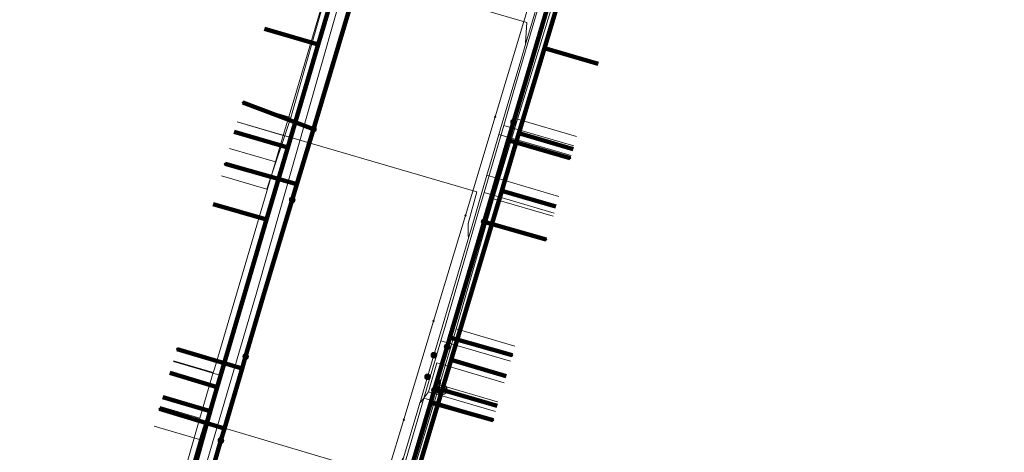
# Model space of a CAD drawing. Extents: x 152558 to 154479, y 462974 to 463683.
# Tile 324 of 638: x 154074 to 154113, y 463148 to 463165. Entities that reach past the tile are written whole.
import ezdxf
from ezdxf.lldxf.tags import DXFTag

# ---------------------------------------------------------------- set-up
doc = ezdxf.new("R2010")
doc.units = 0
doc.header["$LTSCALE"] = 0.2
doc.layers.get('0').update_dxf_attribs({"linetype": 'CONTINUOUS'})
for name, color, linetype, lineweight in [('B-RO-KL-DATA_COAXIAAL_17_ZIGGO BV-G', 90, 'KL-DATA-N', 18), ('B-RO-KL-DATA_COAXIAAL_7_ZIGGO BV-G', 90, 'KL-DATA-N', 18), ('B-RO-KL-DATA_DUCT_ZIGGO BV-G', 90, 'CONTINUOUS', 100), ('B-RO-KL-DATA_HULPSTUK_KPN BV-S', 90, 'CONTINUOUS', 25), ('B-RO-KL-DATA_HULPSTUK_ZIGGO BV-S', 90, 'CONTINUOUS', 25), ('B-RO-KL-DATA_KABELBED_KPN BV-G', 90, 'CONTINUOUS', 100), ('B-RO-KL-DATA_KABELBED_ZIGGO BV-G', 90, 'CONTINUOUS', 100), ('B-RO-KL-DATA_REGGEFIBER OPERATOR BV-G', 90, 'KL-DATA-N', 18), ('B-RO-KL-ET_LS_400 V_STEDIN NETBEHEER BV-G', 190, 'KL-LS-N', 18), ('B-RO-KL-ET_LS_GEMEENTE AMERSFOORT-S', 190, 'CONTINUOUS', 25), ('B-RO-KL-ET_LS_HULPSTUK_STEDIN NETBEHEER BV-S', 190, 'CONTINUOUS', 25), ('B-RO-KL-GAS_LD_KOPER_22_0.1 BAR_STEDIN NETBEHEER BV-G', 50, 'KL-GAS-LD-N', 18), ('B-RO-KL-GAS_LD_PE_32_0.1 BAR_STEDIN NETBEHEER BV-G', 50, 'KL-GAS-LD-N', 18), ('B-RO-KL-GAS_LD_PVC_63_0.1 BAR_STEDIN NETBEHEER BV-G', 50, 'KL-GAS-LD-N', 18), ('B-RO-KL-WATER_100_VITENS-G', 170, 'KL-WATER-N', 18), ('B-RO-KL-WATER_HULPSTUK_VITENS-S', 170, 'CONTINUOUS', 25)]:
    doc.layers.add(name, color=color, linetype=linetype, lineweight=lineweight)
doc.styles.add('NLCS-ISO', font='NLCS-ISO.ttf')
tags = doc.linetypes.add('KL-DATA-N', pattern='A,4,-1,[101,NLCS.SHX,S=0.5,R=0,X=0,Y=0],-1,4,-1,["D",Standard,S=1,R=0,X=-0.25,Y=-0.5],-1.5', length=12.5).pattern_tags.tags
tags[18] = DXFTag(74, 10)
tags = doc.linetypes.add('KL-GAS-LD-N', pattern='A,4,-1,[69,NLCS.SHX,S=0.5,R=0,X=0,Y=0],-1,4,-1,["L",Standard,S=1,R=0,X=0.25,Y=-0.5],-2', length=13).pattern_tags.tags
tags[18] = DXFTag(74, 10)
tags = doc.linetypes.add('KL-LS-N', pattern='A,4,-1,[103,NLCS.SHX,S=0.75,R=0,X=0,Y=0],-1,4,-1,["L",Standard,S=1,R=0,X=0,Y=-0.5],-2', length=13).pattern_tags.tags
tags[18] = DXFTag(74, 10)
doc.linetypes.add('KL-WATER-N', pattern='A,7,-0.5,[168,NLCS.SHX,S=0.75,R=0,X=0.75,Y=0],-2', length=9.5)

# ---------------------------------------------------------------- blocks, each defined once
blk = doc.blocks.new('SKL-WTB_HULP_MOF-SO')
at = {"linetype": 'ByBlock', "lineweight": 18}
h = blk.add_hatch(color=0, dxfattribs=at)
h.dxf.hatch_style = 1
h.paths.add_polyline_path([(-0.5625, 0, 1), (0.5625, 0, 1)])
at = {"color": 0, "linetype": 'ByBlock', "lineweight": 18}
blk.add_circle((0, 0), 0.5625, dxfattribs=at)
at = {"color": 0, "linetype": 'ByBlock', "lineweight": 18, "style": 'NLCS-ISO', "flags": 1}
for tag, p in [('TYPE', (1.5, 0)), ('LABEL', (1.5, -1.5)), ('OMSCHRIJVING', (1.5, -3))]:
    blk.add_attdef(tag, p, '', height=1, dxfattribs=at)
blk = doc.blocks.new('SKL-WTB_HULP_OVERLENGTE-SO')
at = {"color": 0, "linetype": 'ByBlock', "lineweight": 18}
for centre, radius in [((0, 0), 1), ((-0.42, 0), 0.417), ((0.42, 0), 0.417)]:
    blk.add_circle(centre, radius, dxfattribs=at)
at = {"color": 0, "linetype": 'ByBlock', "lineweight": 18, "style": 'NLCS-ISO', "flags": 1}
for tag, p in [('TYPE', (1.5, 0)), ('LABEL', (1.5, -1.5)), ('OMSCHRIJVING', (1.5, -3))]:
    blk.add_attdef(tag, p, '', height=1, dxfattribs=at)
blk = doc.blocks.new('SKL-WTB_HULP_OVERIG-SO')
at = {"color": 0, "linetype": 'ByBlock', "lineweight": 18}
for points in [[(-0.14, 0.14), (0.14, -0.14)], [(0.14, 0.14), (-0.14, -0.14)]]:
    blk.add_lwpolyline(points, dxfattribs=at)
at = {"color": 0, "linetype": 'ByBlock', "lineweight": 18, "style": 'NLCS-ISO', "flags": 1}
for tag, p in [('TYPE', (1.5, 0)), ('LABEL', (1.5, -1.5)), ('OMSCHRIJVING', (1.5, -3))]:
    blk.add_attdef(tag, p, '', height=1, dxfattribs=at)
blk = doc.blocks.new('SKL-ET_LS_MAST-SO')
for p, q in [((-0.05, 2.07), (0.05, 2.07)), ((-0.05, -2), (0.05, -2))]:
    blk.add_line(p, q)
for points in [[(-0.05, -2), (-0.05, 2.07)], [(0.05, -2), (0.05, 2.07)], [(0.18, 1.89), (0.22, 1.89), (0.22, 1.97), (0.18, 1.97), (0.18, 1.92)], [(-0.18, 1.76), (-0.22, 1.76), (-0.22, 1.84), (-0.18, 1.84), (-0.18, 1.79)], [(-0.18, 1.49), (-0.22, 1.49), (-0.22, 1.57), (-0.18, 1.57), (-0.18, 1.52)], [(-0.18, 1.79), (-0.05, 1.79)], [(-0.18, 1.76), (-0.05, 1.76)], [(-0.18, 1.52), (-0.05, 1.52)], [(-0.18, 1.49), (-0.05, 1.49)], [(0.18, 1.92), (0.05, 1.92)], [(0.18, 1.89), (0.05, 1.89)], [(0.18, 1.66), (0.05, 1.66)], [(0.18, 1.63), (0.05, 1.63)], [(0.18, 1.39), (0.05, 1.39)], [(0.18, 1.36), (0.05, 1.36)], [(0.18, 1.63), (0.22, 1.63), (0.22, 1.71), (0.18, 1.71), (0.18, 1.66)], [(0.18, 1.36), (0.22, 1.36), (0.22, 1.44), (0.18, 1.44), (0.18, 1.39)]]:
    blk.add_lwpolyline(points)

msp = doc.modelspace()

# ---------------------------------------------------------------- linework, layer by layer
at = {"layer": 'B-RO-KL-DATA_COAXIAAL_17_ZIGGO BV-G', "flags": 128}
for points in [[(154029.423, 463067.701), (154029.759, 463068.216), (154030.431, 463067.778), (154032.513, 463066.421), (154034.757, 463064.958), (154035.105, 463064.731), (154035.088, 463064.739), (154037.116, 463063.552), (154038.186, 463062.976), (154039.185, 463062.438), (154041.293, 463061.398), (154042.618, 463060.802), (154043.436, 463060.434), (154045.612, 463059.547), (154049.426, 463058.097), (154049.598, 463058.048), (154053.749, 463056.86), (154054.222, 463056.717), (154055.179, 463056.426), (154062.379, 463054.242), (154063.034, 463054.043), (154063.416, 463053.927), (154065.581, 463064.581), (154065.683, 463065.086), (154065.733, 463065.331), (154065.783, 463065.576), (154066.035, 463066.813), (154066.141, 463067.338), (154067.908, 463073.246), (154068.235, 463074.339), (154068.378, 463074.818), (154069.069, 463077.126), (154069.557, 463078.757), (154071.085, 463083.865), (154073.364, 463091.552), (154074.202, 463094.379), (154075.223, 463097.823), (154075.892, 463100.08), (154076.49, 463102.097), (154076.747, 463102.964), (154077.918, 463106.914), (154078.281, 463108.137), (154078.839, 463110.019), (154078.979, 463110.486), (154080.627, 463115.995), (154082.046, 463120.735), (154082.419, 463121.982), (154084.628, 463129.363), (154085.76, 463133.145), (154087.15, 463137.791), (154087.208, 463137.986), (154089.173, 463144.55), (154090.892, 463150.296), (154091.248, 463151.484), (154093.273, 463158.25), (154093.961, 463160.549), (154094.978, 463163.947), (154097.098, 463171.032), (154098.485, 463175.667), (154099.623, 463179.468), (154099.852, 463180.234), (154101.902, 463187.084), (154102.176, 463188), (154102.218, 463188.14), (154102.339, 463188.546), (154103.573, 463192.668), (154104.95, 463197.267), (154105.35, 463198.604), (154105.692, 463199.745), (154106.347, 463201.907), (154107.668, 463206.268), (154109.986, 463213.926), (154112.009, 463220.604), (154112.984, 463224.011), (154113.107, 463224.444), (154113.176, 463224.684), (154113.245, 463224.924), (154113.314, 463225.164), (154113.383, 463225.404), (154113.752, 463226.697), (154114.681, 463229.943), (154114.925, 463230.798), (154115.069, 463231.3), (154116.966, 463237.403), (154117.855, 463240.265), (154118.861, 463243.503), (154119.375, 463245.238), (154120.117, 463247.745), (154120.83, 463250), (154121.727, 463252.934), (154122.93, 463256.871), (154124.576, 463262.255), (154124.763, 463262.888), (154125.681, 463266.002), (154128.19, 463274.512), (154129.486, 463278.909), (154129.801, 463279.979), (154130, 463280.653), (154130.509, 463282.378), (154132.517, 463289.187), (154133.79, 463293.506), (154135.205, 463298.304), (154138.408, 463309.168), (154140.696, 463316.923), (154141.004, 463317.969), (154142.06, 463321.549), (154143.28, 463325.687), (154145.538, 463333.347), (154145.833, 463334.348), (154146.358, 463336.128), (154153.347, 463335.311), (154160.381, 463335.067), (154167.181, 463335.385), (154167.411, 463335.396), (154168.811, 463335.576), (154168.413, 463334.85), (154168.17, 463334.406), (154168.055, 463334.197), (154167.746, 463333.633), (154167.455, 463333.103), (154167.402, 463333.006), (154167.318, 463332.853), (154167.079, 463332.418), (154166.84, 463331.982), (154167.495, 463331.589), (154167.996, 463331.289), (154168.335, 463331.085), (154168.284, 463330.999)], [(154120.958, 462987.819), (154120.001, 462988.092), (154120.028, 462988.188), (154120.055, 462988.284), (154120.083, 462988.38), (154120.138, 462988.573), (154119.942, 462988.629), (154115.31, 462989.247), (154114.779, 462989.398), (154117.263, 462997.747), (154117.277, 462997.795), (154117.353, 462998.048), (154118.486, 463001.854), (154119.86, 463003.272), (154120.988, 463004.21), (154121.556, 463004.721), (154121.981, 463005.428), (154129.22, 463033.412), (154129.153, 463033.787), (154128.861, 463034.161), (154128.4, 463034.481), (154130.728, 463033.802), (154132.44, 463033.303), (154132.972, 463033.148), (154133.217, 463033.077), (154133.554, 463032.979), (154134.362, 463035.752), (154135.133, 463043.855), (154135.128, 463043.856), (154126.108, 463046.44), (154100.207, 463054.123), (154097.399, 463054.694), (154067.442, 463063.942), (154067.032, 463064.437), (154066.649, 463064.812), (154066.348, 463065.256), (154066.14, 463065.75), (154066.035, 463066.276), (154066.035, 463066.813), (154066.141, 463067.338), (154067.908, 463073.246), (154068.235, 463074.339), (154068.378, 463074.818), (154069.069, 463077.126), (154069.557, 463078.757), (154071.085, 463083.865), (154073.364, 463091.552), (154074.202, 463094.379), (154075.223, 463097.823), (154075.892, 463100.08), (154076.49, 463102.097), (154076.747, 463102.964), (154077.918, 463106.914), (154078.281, 463108.137), (154078.839, 463110.019), (154078.979, 463110.486), (154080.627, 463115.995), (154082.046, 463120.735), (154082.419, 463121.982), (154084.628, 463129.363), (154085.76, 463133.145), (154087.15, 463137.791), (154087.208, 463137.986), (154089.173, 463144.55), (154090.892, 463150.296), (154091.248, 463151.484), (154093.273, 463158.25), (154093.961, 463160.549), (154094.978, 463163.947), (154097.098, 463171.032), (154098.485, 463175.667), (154099.623, 463179.468), (154099.852, 463180.234), (154101.902, 463187.084), (154102.176, 463188), (154102.218, 463188.14), (154102.339, 463188.546), (154103.573, 463192.668), (154104.95, 463197.267), (154105.35, 463198.604), (154105.692, 463199.745), (154106.347, 463201.907), (154107.668, 463206.268), (154109.986, 463213.926), (154112.009, 463220.604), (154112.984, 463224.011), (154113.107, 463224.444), (154113.176, 463224.684), (154113.245, 463224.924), (154113.314, 463225.164), (154113.383, 463225.404), (154113.752, 463226.697), (154114.681, 463229.943), (154114.925, 463230.798), (154115.069, 463231.3), (154116.966, 463237.403), (154117.855, 463240.265), (154118.861, 463243.503), (154119.375, 463245.238), (154120.117, 463247.745), (154120.83, 463250), (154121.727, 463252.934), (154122.93, 463256.871), (154124.576, 463262.255), (154124.763, 463262.888), (154125.681, 463266.002), (154128.19, 463274.512), (154129.486, 463278.909), (154129.801, 463279.979), (154130, 463280.653), (154130.509, 463282.378), (154132.517, 463289.187), (154133.79, 463293.506), (154135.205, 463298.304), (154138.408, 463309.168), (154140.696, 463316.923), (154141.004, 463317.969), (154142.06, 463321.549), (154143.28, 463325.687), (154145.538, 463333.347), (154147.832, 463332.656), (154150.74, 463331.14), (154156.152, 463328.32), (154158.551, 463327.07), (154162.502, 463324.904), (154162.629, 463324.835), (154162.853, 463324.712), (154163.126, 463325.209), (154163.171, 463325.292), (154163.868, 463326.562), (154165.89, 463330.249), (154166.058, 463330.556), (154166.153, 463330.729), (154166.421, 463331.217), (154166.541, 463331.436), (154166.649, 463331.633), (154166.661, 463331.655), (154166.781, 463331.874), (154167.43, 463331.512), (154167.876, 463331.244), (154168.284, 463330.999)]]:
    msp.add_lwpolyline(points, dxfattribs=at)
at = {"layer": 'B-RO-KL-DATA_COAXIAAL_7_ZIGGO BV-G', "flags": 128}
for points in [[(154092.862, 463190.807), (154093.527, 463190.607), (154093.679, 463190.561), (154091.614, 463183.484), (154090.774, 463180.602), (154089.598, 463176.572), (154089.551, 463176.409), (154088.254, 463171.964), (154087.864, 463170.625), (154086.986, 463167.646), (154085.94, 463164.097), (154084.725, 463159.972), (154083.877, 463157.095), (154081.905, 463150.402), (154081.622, 463149.443), (154079.887, 463143.559), (154079.613, 463142.628), (154078.991, 463140.515), (154078.883, 463140.15), (154078.483, 463138.792), (154077.962, 463137.049), (154076.52, 463132.231), (154074.546, 463125.634), (154071, 463125)], [(154092.862, 463190.807), (154093.527, 463190.607), (154093.679, 463190.561), (154091.614, 463183.484), (154090.774, 463180.602), (154089.598, 463176.572), (154089.551, 463176.409), (154088.254, 463171.964), (154087.864, 463170.625), (154086.986, 463167.646), (154085.94, 463164.097), (154084.725, 463159.972), (154083.877, 463157.095), (154081.905, 463150.402), (154081.622, 463149.443), (154079.887, 463143.559), (154079.613, 463142.628), (154078.991, 463140.515), (154078.883, 463140.15), (154078.483, 463138.792), (154077.962, 463137.049), (154076.52, 463132.231), (154074.546, 463125.634), (154071, 463125)], [(154092.862, 463190.807), (154093.527, 463190.607), (154093.679, 463190.561), (154091.614, 463183.484), (154090.774, 463180.602), (154089.598, 463176.572), (154089.551, 463176.409), (154088.254, 463171.964), (154087.864, 463170.625), (154086.986, 463167.646), (154085.94, 463164.097), (154084.725, 463159.972), (154083.877, 463157.095), (154081.905, 463150.402), (154081.622, 463149.443), (154079.887, 463143.559), (154079.613, 463142.628), (154078.991, 463140.515), (154078.883, 463140.15), (154078.483, 463138.792), (154077.962, 463137.049), (154076.52, 463132.231), (154074.612, 463132.798)], [(154092.862, 463190.807), (154093.527, 463190.607), (154093.679, 463190.561), (154091.614, 463183.484), (154090.774, 463180.602), (154089.598, 463176.572), (154089.551, 463176.409), (154088.254, 463171.964), (154087.864, 463170.625), (154086.986, 463167.646), (154085.94, 463164.097), (154084.725, 463159.972), (154083.877, 463157.095), (154081.905, 463150.402), (154081.622, 463149.443), (154079.887, 463143.559), (154079.613, 463142.628), (154078.991, 463140.515), (154078.883, 463140.15), (154078.483, 463138.792), (154077.962, 463137.049), (154076.05, 463137.618)], [(154092.862, 463190.807), (154093.527, 463190.607), (154093.679, 463190.561), (154091.614, 463183.484), (154090.774, 463180.602), (154089.598, 463176.572), (154089.551, 463176.409), (154088.254, 463171.964), (154087.864, 463170.625), (154086.986, 463167.646), (154085.94, 463164.097), (154084.725, 463159.972), (154083.877, 463157.095), (154081.905, 463150.402), (154081.622, 463149.443), (154079.887, 463143.559), (154079.613, 463142.628), (154078.991, 463140.515), (154078.883, 463140.15), (154076.971, 463140.714)], [(154092.862, 463190.807), (154093.527, 463190.607), (154093.679, 463190.561), (154091.614, 463183.484), (154090.774, 463180.602), (154089.598, 463176.572), (154089.551, 463176.409), (154088.254, 463171.964), (154087.864, 463170.625), (154086.986, 463167.646), (154085.94, 463164.097), (154084.725, 463159.972), (154083.877, 463157.095), (154081.905, 463150.402), (154081.622, 463149.443), (154079.887, 463143.559), (154077.984, 463144.12)], [(154092.862, 463190.807), (154093.527, 463190.607), (154093.679, 463190.561), (154091.614, 463183.484), (154090.774, 463180.602), (154089.598, 463176.572), (154089.551, 463176.409), (154088.254, 463171.964), (154087.864, 463170.625), (154086.986, 463167.646), (154085.94, 463164.097), (154084.725, 463159.972), (154083.877, 463157.095), (154081.905, 463150.402), (154081.622, 463149.443), (154079.734, 463150.004)], [(154092.862, 463190.807), (154093.527, 463190.607), (154093.679, 463190.561), (154091.614, 463183.484), (154090.774, 463180.602), (154089.598, 463176.572), (154089.551, 463176.409), (154088.254, 463171.964), (154087.864, 463170.625), (154086.986, 463167.646), (154085.94, 463164.097), (154084.725, 463159.972), (154083.877, 463157.095), (154081.905, 463150.402), (154080.015, 463150.964)], [(154092.862, 463190.807), (154093.527, 463190.607), (154093.679, 463190.561), (154102.176, 463188), (154101.902, 463187.084), (154099.852, 463180.234), (154099.623, 463179.468), (154098.485, 463175.667), (154097.098, 463171.032), (154094.978, 463163.947), (154093.961, 463160.549), (154093.273, 463158.25), (154091.248, 463151.484), (154090.892, 463150.296), (154089.173, 463144.55), (154087.208, 463137.986), (154087.15, 463137.791), (154085.76, 463133.145), (154084.628, 463129.363), (154082.419, 463121.982), (154084.719, 463121.301)], [(154092.862, 463190.807), (154093.527, 463190.607), (154093.679, 463190.561), (154091.614, 463183.484), (154090.774, 463180.602), (154089.598, 463176.572), (154089.551, 463176.409), (154088.254, 463171.964), (154087.864, 463170.625), (154086.986, 463167.646), (154085.94, 463164.097), (154084.725, 463159.972), (154082.585, 463160.596)], [(154092.862, 463190.807), (154093.527, 463190.607), (154093.679, 463190.561), (154091.614, 463183.484), (154090.774, 463180.602), (154089.598, 463176.572), (154089.551, 463176.409), (154088.254, 463171.964), (154087.864, 463170.625), (154086.986, 463167.646), (154085.94, 463164.097), (154083.789, 463164.724)], [(154092.862, 463190.807), (154093.527, 463190.607), (154093.679, 463190.561), (154102.176, 463188), (154101.902, 463187.084), (154099.852, 463180.234), (154099.623, 463179.468), (154098.485, 463175.667), (154097.098, 463171.032), (154094.978, 463163.947), (154093.961, 463160.549), (154093.273, 463158.25), (154091.248, 463151.484), (154090.892, 463150.296), (154089.173, 463144.55), (154087.208, 463137.986), (154087.15, 463137.791), (154085.76, 463133.145), (154084.628, 463129.363), (154086.908, 463128.688)], [(154092.862, 463190.807), (154093.527, 463190.607), (154093.679, 463190.561), (154102.176, 463188), (154101.902, 463187.084), (154099.852, 463180.234), (154099.623, 463179.468), (154098.485, 463175.667), (154097.098, 463171.032), (154094.978, 463163.947), (154093.961, 463160.549), (154093.273, 463158.25), (154091.248, 463151.484), (154090.892, 463150.296), (154089.173, 463144.55), (154087.208, 463137.986), (154087.15, 463137.791), (154085.76, 463133.145), (154084.628, 463129.363), (154086.908, 463128.688)], [(154092.862, 463190.807), (154093.527, 463190.607), (154093.679, 463190.561), (154102.176, 463188), (154101.902, 463187.084), (154099.852, 463180.234), (154099.623, 463179.468), (154098.485, 463175.667), (154097.098, 463171.032), (154094.978, 463163.947), (154093.961, 463160.549), (154093.273, 463158.25), (154091.248, 463151.484), (154090.892, 463150.296), (154089.173, 463144.55), (154087.208, 463137.986), (154087.15, 463137.791), (154085.76, 463133.145), (154086.891, 463132.811), (154086.692, 463132.14), (154087.831, 463131.803)], [(154089.906, 463137.782), (154089.744, 463137.233), (154087.208, 463137.986), (154089.173, 463144.55), (154090.892, 463150.296), (154091.248, 463151.484), (154093.273, 463158.25), (154093.961, 463160.549), (154094.978, 463163.947), (154097.098, 463171.032), (154098.485, 463175.667), (154099.623, 463179.468), (154099.852, 463180.234), (154101.902, 463187.084), (154102.176, 463188), (154093.679, 463190.561), (154093.527, 463190.607), (154092.862, 463190.807)], [(154092.862, 463190.807), (154093.527, 463190.607), (154093.679, 463190.561), (154102.176, 463188), (154101.902, 463187.084), (154099.852, 463180.234), (154099.623, 463179.468), (154098.485, 463175.667), (154097.098, 463171.032), (154094.978, 463163.947), (154093.961, 463160.549), (154093.273, 463158.25), (154091.248, 463151.484), (154090.892, 463150.296), (154089.173, 463144.55), (154091.397, 463143.894)], [(154092.862, 463190.807), (154093.527, 463190.607), (154093.679, 463190.561), (154102.176, 463188), (154101.902, 463187.084), (154099.852, 463180.234), (154099.623, 463179.468), (154098.485, 463175.667), (154097.098, 463171.032), (154094.978, 463163.947), (154093.961, 463160.549), (154093.273, 463158.25), (154091.248, 463151.484), (154090.892, 463150.296), (154093.093, 463149.648)], [(154092.862, 463190.807), (154093.527, 463190.607), (154093.679, 463190.561), (154102.176, 463188), (154101.902, 463187.084), (154099.852, 463180.234), (154099.623, 463179.468), (154098.485, 463175.667), (154097.098, 463171.032), (154094.978, 463163.947), (154093.961, 463160.549), (154093.273, 463158.25), (154091.248, 463151.484), (154093.448, 463150.836)], [(154092.862, 463190.807), (154093.527, 463190.607), (154093.679, 463190.561), (154102.176, 463188), (154101.902, 463187.084), (154099.852, 463180.234), (154099.623, 463179.468), (154098.485, 463175.667), (154097.098, 463171.032), (154094.978, 463163.947), (154097.121, 463163.315)], [(154092.862, 463190.807), (154093.527, 463190.607), (154093.679, 463190.561), (154102.176, 463188), (154101.902, 463187.084), (154099.852, 463180.234), (154099.623, 463179.468), (154098.485, 463175.667), (154097.098, 463171.032), (154094.978, 463163.947), (154093.961, 463160.549), (154096.123, 463159.912)], [(154092.862, 463190.807), (154093.527, 463190.607), (154093.679, 463190.561), (154102.176, 463188), (154101.902, 463187.084), (154099.852, 463180.234), (154099.623, 463179.468), (154098.485, 463175.667), (154097.098, 463171.032), (154094.978, 463163.947), (154093.961, 463160.549), (154093.273, 463158.25), (154095.44, 463157.611)]]:
    msp.add_lwpolyline(points, dxfattribs=at)
at = {"layer": 'B-RO-KL-DATA_DUCT_ZIGGO BV-G', "flags": 128}
for points in [[(154082.046, 463120.735), (154082.419, 463121.982), (154084.628, 463129.363), (154085.76, 463133.145), (154087.208, 463137.986), (154089.173, 463144.55), (154090.892, 463150.296), (154091.248, 463151.484), (154093.273, 463158.25), (154093.961, 463160.549), (154094.978, 463163.947), (154097.098, 463171.032), (154098.485, 463175.667), (154099.623, 463179.468), (154099.852, 463180.234), (154101.902, 463187.084), (154102.176, 463188), (154102.218, 463188.14), (154103.573, 463192.668), (154104.95, 463197.267), (154105.35, 463198.604), (154106.347, 463201.907)], [(154106.347, 463201.907), (154105.35, 463198.604), (154104.95, 463197.267), (154103.573, 463192.668), (154102.218, 463188.14), (154102.176, 463188), (154101.902, 463187.084), (154099.852, 463180.234), (154099.623, 463179.468), (154098.485, 463175.667), (154097.098, 463171.032), (154094.978, 463163.947), (154093.961, 463160.549), (154093.273, 463158.25), (154091.248, 463151.484), (154090.892, 463150.296), (154089.173, 463144.55), (154087.208, 463137.986), (154085.76, 463133.145), (154084.628, 463129.363), (154082.419, 463121.982), (154082.046, 463120.735)], [(154106.347, 463201.907), (154105.35, 463198.604), (154104.95, 463197.267), (154103.573, 463192.668), (154102.218, 463188.14), (154102.176, 463188), (154101.902, 463187.084), (154099.852, 463180.234), (154099.623, 463179.468), (154098.485, 463175.667), (154097.098, 463171.032), (154094.978, 463163.947), (154093.961, 463160.549), (154093.273, 463158.25), (154091.248, 463151.484), (154090.892, 463150.296), (154089.173, 463144.55), (154087.208, 463137.986), (154085.76, 463133.145), (154084.628, 463129.363), (154082.419, 463121.982), (154082.046, 463120.735)]]:
    msp.add_lwpolyline(points, dxfattribs=at)
at = {"layer": 'B-RO-KL-DATA_KABELBED_KPN BV-G', "flags": 128}
for points in [[(154080.766, 463143.889), (154081.486, 463146.339), (154082.053, 463148.268), (154082.194, 463148.747), (154082.898, 463151.139), (154083.039, 463151.618), (154083.747, 463154.026), (154084.903, 463157.883), (154085.09, 463158.506), (154085.752, 463160.713), (154087.101, 463165.212), (154087.302, 463165.883), (154088.134, 463168.66), (154089.472, 463173.121), (154089.817, 463174.273), (154090.61, 463176.918), (154091.816, 463180.941), (154092.612, 463183.596), (154095.221, 463192.3), (154095.886, 463194.517), (154096.034, 463195.012)], [(154088.068, 463141.787), (154088.723, 463144), (154088.821, 463144.334), (154090.434, 463149.786), (154090.578, 463150.273), (154091.091, 463152.007), (154091.202, 463152.38), (154092.57, 463157.007), (154093.534, 463160.266), (154093.747, 463160.987), (154095.105, 463165.575), (154095.387, 463166.528), (154095.757, 463167.781), (154096.21, 463169.311), (154097.659, 463174.211), (154097.771, 463174.589), (154098.562, 463177.264), (154100.272, 463183.044), (154101.086, 463185.796), (154102.106, 463189.243), (154102.247, 463189.721), (154103.183, 463192.885)], [(154085.752, 463160.713), (154082.933, 463161.77)], [(154093.747, 463160.987), (154093.534, 463160.266), (154096.013, 463159.556)], [(154084.903, 463157.883), (154085.09, 463158.506), (154082.217, 463159.318)], [(154092.57, 463157.007), (154095.052, 463156.295)], [(154091.091, 463152.007), (154091.202, 463152.38), (154093.688, 463151.67)], [(154083.039, 463151.618), (154082.898, 463151.139), (154080.305, 463151.922)], [(154090.578, 463150.273), (154090.434, 463149.786), (154092.925, 463149.079)], [(154082.053, 463148.268), (154082.194, 463148.747), (154079.594, 463149.532)]]:
    msp.add_lwpolyline(points, dxfattribs=at)
at = {"layer": 'B-RO-KL-DATA_KABELBED_ZIGGO BV-G', "flags": 128}
for points in [[(154097.098, 463171.032), (154094.978, 463163.947)], [(154085.94, 463164.097), (154086.986, 463167.646)], [(154083.789, 463164.724), (154085.94, 463164.097)], [(154084.725, 463159.972), (154085.94, 463164.097)], [(154094.978, 463163.947), (154093.961, 463160.549)], [(154097.121, 463163.315), (154094.978, 463163.947)], [(154082.585, 463160.596), (154084.725, 463159.972)], [(154093.961, 463160.549), (154093.273, 463158.25)], [(154096.123, 463159.912), (154093.961, 463160.549)], [(154083.877, 463157.095), (154084.725, 463159.972)], [(154093.273, 463158.25), (154091.248, 463151.484)], [(154095.44, 463157.611), (154093.273, 463158.25)], [(154081.745, 463157.716), (154083.877, 463157.095)], [(154081.905, 463150.402), (154083.877, 463157.095)], [(154091.248, 463151.484), (154090.892, 463150.296)], [(154093.448, 463150.836), (154091.248, 463151.484)], [(154081.905, 463150.402), (154080.015, 463150.964)], [(154081.622, 463149.443), (154081.905, 463150.402)], [(154090.892, 463150.296), (154089.173, 463144.55)], [(154090.892, 463150.296), (154093.093, 463149.648)], [(154081.622, 463149.443), (154079.734, 463150.004)], [(154079.887, 463143.559), (154081.622, 463149.443)]]:
    msp.add_lwpolyline(points, dxfattribs=at)
at = {"layer": 'B-RO-KL-DATA_REGGEFIBER OPERATOR BV-G', "flags": 128}
for points in [[(154067.503, 463072.943), (154068.598, 463075.463), (154073.674, 463092.621), (154073.759, 463092.925), (154075.581, 463099.128), (154076.588, 463102.593), (154078.018, 463107.471), (154078.863, 463110.373), (154080.705, 463116.45), (154080.957, 463117.393), (154082.388, 463122.181), (154083.424, 463125.759), (154085.664, 463133.374), (154086.191, 463135.165), (154088.286, 463142.05), (154088.947, 463144.397), (154090.791, 463150.491), (154091.453, 463152.723), (154092.951, 463157.927), (154093.898, 463161.11), (154095.625, 463166.745), (154096.219, 463168.761), (154097.937, 463174.634), (154098.669, 463176.984), (154100.469, 463183.288), (154101.791, 463187.607), (154102.87, 463191.263), (154103.568, 463193.674), (154105.918, 463201.436), (154106.072, 463202.002), (154107.775, 463207.798), (154108.438, 463209.914), (154108.483, 463210.266), (154110.714, 463217.015), (154112.969, 463216.497)], [(154093.898, 463161.11), (154095.625, 463166.745)], [(154084.844, 463161.173), (154086.346, 463166.457)], [(154082.922, 463161.734), (154084.844, 463161.173)], [(154082.079, 463158.845), (154083.893, 463158.316), (154084.844, 463161.173)], [(154092.951, 463157.927), (154093.898, 463161.11)], [(154093.898, 463161.11), (154096.266, 463160.413)], [(154091.453, 463152.723), (154092.951, 463157.927)], [(154092.951, 463157.927), (154095.326, 463157.227)], [(154090.791, 463150.491), (154091.453, 463152.723)], [(154091.453, 463152.723), (154093.796, 463152.033)], [(154081.2, 463148.3), (154082.005, 463150.872), (154080.156, 463151.422)], [(154088.947, 463144.397), (154090.791, 463150.491)], [(154090.791, 463150.491), (154093.103, 463149.809)], [(154079.388, 463148.839), (154081.2, 463148.3)], [(154079.623, 463142.864), (154081.2, 463148.3)]]:
    msp.add_lwpolyline(points, dxfattribs=at)
at = {"layer": 'B-RO-KL-ET_LS_400 V_STEDIN NETBEHEER BV-G', "flags": 128}
for points in [[(154090.563, 463151.675), (154090.894, 463152.799), (154091.625, 463155.279), (154091.957, 463156.406), (154092.059, 463156.751), (154092.684, 463158.87), (154092.87, 463159.502), (154093.164, 463160.5), (154093.495, 463161.623), (154094.034, 463163.452), (154094.239, 463164.147), (154094.578, 463165.298), (154094.659, 463165.573), (154095.097, 463167.056), (154095.199, 463167.403), (154095.728, 463169.196), (154095.825, 463169.526), (154096.364, 463171.356), (154096.771, 463172.738), (154096.989, 463173.476), (154097.054, 463173.696), (154097.394, 463174.85), (154097.609, 463175.581), (154098.153, 463177.428), (154098.159, 463177.448), (154098.525, 463178.688), (154098.773, 463179.531), (154099.398, 463181.651), (154099.937, 463183.482), (154100.02, 463183.763), (154100.443, 463185.202), (154100.83, 463186.514), (154100.833, 463186.523), (154101.326, 463188.194), (154102.401, 463191.711), (154102.54, 463192.166), (154102.916, 463193.394), (154103.246, 463194.473), (154103.866, 463196.502), (154103.885, 463196.564), (154104.127, 463197.356), (154104.596, 463198.886), (154104.81, 463199.587), (154105.034, 463200.321), (154105.192, 463200.839), (154105.657, 463202.358), (154106.014, 463203.525), (154106.238, 463204.258), (154107.303, 463207.742), (154107.857, 463209.553), (154108.001, 463210.024), (154108.507, 463211.679), (154108.543, 463211.797), (154108.789, 463212.602), (154109.011, 463213.33), (154109.347, 463214.428), (154109.82, 463216.063), (154110.148, 463217.195), (154111.371, 463221.42), (154112.516, 463225.378), (154112.608, 463225.696), (154112.971, 463226.952), (154113.661, 463229.336), (154114.15, 463231.024), (154114.673, 463232.832), (154114.779, 463233.198), (154114.835, 463233.38), (154115.365, 463235.104), (154115.512, 463235.582), (154115.878, 463236.775), (154116.188, 463237.785), (154117.162, 463240.956), (154117.72, 463242.771), (154117.765, 463242.917), (154117.867, 463243.249), (154118.091, 463243.978), (154119.06, 463247.133), (154119.581, 463248.827), (154120.437, 463251.654), (154120.524, 463251.943), (154121.157, 463254.052), (154121.353, 463254.705), (154121.721, 463255.932), (154122.065, 463257.079), (154122.079, 463257.127), (154122.176, 463257.448), (154123.525, 463261.939), (154123.636, 463262.31), (154123.782, 463262.796), (154124.356, 463264.708), (154124.516, 463265.243), (154124.902, 463266.53), (154125.7, 463269.186), (154126.362, 463271.392), (154126.427, 463271.61), (154126.887, 463273.142), (154128.101, 463277.232), (154128.424, 463278.324), (154128.669, 463279.151), (154128.903, 463279.943), (154129.13, 463280.71), (154129.482, 463281.9), (154129.762, 463282.846), (154129.897, 463283.302), (154130.238, 463284.453), (154130.762, 463286.224), (154131.475, 463288.635), (154131.739, 463289.526), (154132.195, 463291.067), (154132.516, 463292.154), (154132.66, 463292.64), (154132.908, 463293.477), (154133.188, 463294.424), (154133.822, 463296.567), (154133.964, 463297.046), (154133.996, 463297.155), (154135.334, 463301.676), (154135.518, 463302.297), (154136.314, 463304.989), (154136.686, 463306.248), (154137.399, 463308.657), (154137.978, 463310.613), (154139.464, 463315.638), (154140.3, 463318.465), (154140.559, 463319.339), (154142.507, 463325.921), (154144.826, 463333.761), (154145.043, 463334.17), (154145.35, 463334.531), (154145.611, 463334.715), (154145.835, 463334.803), (154146.002, 463334.825), (154146.345, 463334.798), (154155.034, 463331.63), (154157.578, 463330.212), (154159.988, 463328.868), (154161.786, 463327.866), (154163.431, 463326.949), (154164.822, 463326.174), (154168.522, 463324.111), (154175.66, 463320.132)], [(154089.207, 463174.301), (154083.46, 463154.113), (154073.124, 463118.951), (154060.718, 463077.388)], [(154084.682, 463167.767), (154094.273, 463164.97), (154094.22, 463164.153), (154094.239, 463164.147)], [(154082.707, 463160.998), (154092.279, 463158.204), (154091.933, 463156.934), (154091.938, 463156.412), (154091.957, 463156.406)], [(154096.042, 463159.652), (154093.164, 463160.5)], [(154095.561, 463158.022), (154092.684, 463158.87)], [(154090.309, 463150.811), (154090.563, 463151.675)], [(154093.365, 463150.572), (154090.681, 463151.363), (154090.341, 463150.212)], [(154066.315, 463062.628), (154065.955, 463062.42), (154065.805, 463062.427), (154065.534, 463062.547), (154065.188, 463062.927), (154064.918, 463063.413), (154064.745, 463063.97), (154064.85, 463064.717), (154065.342, 463066.477), (154067.031, 463072.176), (154072.498, 463090.63), (154072.625, 463091.06), (154072.995, 463092.307), (154073.668, 463094.58), (154073.85, 463095.194), (154074.208, 463096.403), (154074.747, 463098.223), (154074.953, 463098.919), (154075.454, 463100.607), (154075.738, 463101.566), (154075.918, 463102.173), (154076.009, 463102.479), (154076.353, 463103.64), (154077.169, 463106.395), (154077.179, 463106.428), (154077.872, 463108.768), (154078.339, 463110.344), (154078.702, 463111.569), (154079.244, 463113.399), (154079.509, 463114.294), (154079.872, 463115.52), (154080.304, 463116.976), (154080.645, 463118.127), (154080.971, 463119.226), (154081.819, 463122.088), (154081.85, 463122.193), (154082.213, 463123.418), (154082.655, 463124.909), (154082.91, 463125.772), (154083.464, 463127.64), (154083.727, 463128.527), (154084.634, 463131.59), (154084.647, 463131.635), (154085.169, 463133.395), (154085.216, 463133.552), (154085.386, 463134.127), (154085.804, 463135.539), (154086.339, 463137.343), (154086.755, 463138.751), (154087.322, 463140.674), (154087.51, 463141.313), (154087.824, 463142.379), (154088.107, 463143.339), (154088.581, 463144.946), (154088.755, 463145.536), (154089.354, 463147.57), (154089.919, 463149.488), (154090.002, 463149.768), (154090.008, 463149.789), (154090.309, 463150.811)], [(154090.341, 463150.212), (154090.027, 463149.783), (154090.008, 463149.789)], [(154093.026, 463149.421), (154090.341, 463150.212)], [(154079.594, 463149.532), (154081.032, 463149.105)], [(154081.032, 463149.105), (154088.908, 463146.763), (154089.335, 463147.576), (154089.354, 463147.57)]]:
    msp.add_lwpolyline(points, dxfattribs=at)
at = {"layer": 'B-RO-KL-GAS_LD_KOPER_22_0.1 BAR_STEDIN NETBEHEER BV-G', "flags": 128}
msp.add_lwpolyline([(154082.399, 463159.942), (154084.235, 463159.407)], dxfattribs=at)
at = {"layer": 'B-RO-KL-GAS_LD_PE_32_0.1 BAR_STEDIN NETBEHEER BV-G', "flags": 128}
for points in [[(154082.707, 463160.998), (154084.546, 463160.461)], [(154096.155, 463160.036), (154093.357, 463160.86)], [(154095.363, 463157.35), (154092.57, 463158.173)], [(154093.619, 463151.435), (154090.838, 463152.255)], [(154080.164, 463151.449), (154081.748, 463150.978)], [(154079.622, 463149.628), (154081.214, 463149.155)], [(154092.941, 463149.133), (154090.163, 463149.951)]]:
    msp.add_lwpolyline(points, dxfattribs=at)
at = {"layer": 'B-RO-KL-GAS_LD_PVC_63_0.1 BAR_STEDIN NETBEHEER BV-G', "flags": 128}
for points in [[(154136.505, 463306.236), (154135.18, 463306.636), (154128.648, 463308.445), (154128.591, 463308.239), (154128.325, 463307.497), (154128.019, 463306.632), (154127.133, 463303.595), (154127.09, 463303.448), (154126.473, 463301.336), (154126.079, 463299.987), (154125.277, 463297.239), (154125.003, 463296.301), (154123.646, 463291.456), (154123.64, 463291.433), (154122.992, 463289.122), (154122.582, 463287.657), (154121.57, 463284.042), (154121.44, 463283.578), (154120.833, 463281.411), (154120.627, 463280.732), (154119.987, 463278.624), (154119.725, 463277.763), (154119.403, 463276.702), (154118.233, 463272.854), (154118.088, 463272.381), (154116.705, 463267.886), (154116.547, 463267.373), (154115.753, 463264.792), (154115.456, 463263.828), (154114.091, 463259.355), (154114.067, 463259.276), (154113.061, 463255.896), (154113.034, 463255.804), (154112.089, 463252.631), (154111.494, 463250.673), (154110.031, 463245.948), (154109.819, 463245.264), (154109.291, 463243.56), (154109.017, 463242.675), (154107.809, 463238.775), (154107.682, 463238.366), (154106.992, 463236.068), (154106.649, 463234.923), (154105.644, 463231.574), (154105.423, 463230.836), (154104.762, 463228.633), (154104.473, 463227.671), (154103.531, 463224.532), (154103.142, 463223.235), (154102.521, 463221.153), (154102.485, 463221.031), (154100.98, 463215.935), (154100.928, 463215.759), (154100.215, 463213.345), (154099.617, 463211.318), (154098.009, 463205.864), (154098.005, 463205.852), (154097.032, 463202.536), (154096.617, 463201.121), (154096.194, 463199.681), (154095.762, 463198.208), (154094.456, 463193.759), (154094.426, 463193.655), (154092.843, 463188.342), (154092.729, 463187.961), (154092.24, 463186.33), (154091.726, 463184.612), (154090.908, 463181.88), (154090.637, 463180.975), (154089.553, 463177.356), (154089.236, 463176.29), (154088.724, 463174.564), (154088.353, 463173.314), (154087.152, 463169.266), (154086.831, 463168.182), (154086.319, 463166.456), (154086.132, 463165.825), (154084.856, 463161.511), (154084.546, 463160.461), (154084.235, 463159.407), (154083.419, 463156.644), (154081.791, 463151.126), (154081.748, 463150.978), (154081.214, 463149.155), (154080.751, 463147.574), (154079.608, 463143.669), (154079.249, 463142.445), (154078.8, 463140.91), (154078.401, 463139.53), (154077.227, 463135.455), (154076.896, 463134.306), (154076.454, 463132.769), (154075.71, 463130.187), (154074.466, 463125.868), (154073.646, 463123.022), (154073.352, 463122), (154071.513, 463116.047), (154071.495, 463115.988), (154070.923, 463114.136), (154070.518, 463112.821), (154069.407, 463109.04), (154069.079, 463107.923), (154068.515, 463106.004), (154068.207, 463104.956), (154066.914, 463100.553), (154066.698, 463099.819), (154066.153, 463097.894), (154065.625, 463096.033), (154064.992, 463093.8), (154064.57, 463092.589), (154072.533, 463090.241)], [(154072.533, 463090.241), (154072.654, 463090.652), (154072.876, 463091.403), (154073.612, 463093.898), (154073.915, 463094.926), (154075.19, 463099.248), (154075.354, 463099.803), (154076.089, 463102.297), (154076.472, 463103.594), (154077.58, 463107.351), (154077.705, 463107.774), (154078.205, 463109.469), (154078.497, 463110.46), (154078.852, 463111.662), (154079.606, 463114.221), (154080.071, 463115.794), (154080.134, 463116.007), (154080.809, 463118.287), (154081.164, 463119.487), (154081.498, 463120.615), (154082.249, 463123.151), (154082.29, 463123.289), (154082.609, 463124.367), (154083.328, 463126.795), (154083.596, 463127.7), (154083.747, 463128.211), (154084.747, 463131.588), (154085.007, 463132.467), (154085.801, 463135.151), (154086.14, 463136.295), (154087.548, 463141.052), (154087.733, 463141.677), (154088.471, 463144.169), (154088.844, 463145.444), (154090.002, 463149.401), (154090.163, 463149.951), (154090.838, 463152.255), (154091.021, 463152.88), (154092.35, 463157.421), (154092.57, 463158.173), (154093.357, 463160.86), (154093.736, 463162.155), (154094.759, 463165.648), (154094.912, 463166.172), (154095.643, 463168.668), (154096.059, 463170.088), (154097.392, 463174.642), (154097.45, 463174.841), (154098.122, 463177.139), (154098.717, 463179.171), (154099.733, 463182.642), (154099.917, 463183.272), (154100.591, 463185.575), (154100.711, 463185.984), (154102.237, 463191.196), (154102.892, 463193.432), (154103.397, 463195.159), (154103.459, 463195.371), (154104.562, 463199.141), (154104.801, 463199.959), (154105.757, 463203.228), (154106.109, 463204.379), (154106.239, 463204.803), (154107.056, 463207.481), (154107.24, 463208.083), (154108.542, 463212.344), (154108.784, 463213.136), (154109.623, 463215.884), (154111.979, 463224.28)]]:
    msp.add_lwpolyline(points, dxfattribs=at)
at = {"layer": 'B-RO-KL-WATER_100_VITENS-G', "flags": 128}
for points in [[(154070.153, 463086.689), (154064.4, 463088.468), (154066.236, 463094.403), (154066.936, 463096.894), (154067.863, 463100.196), (154068.978, 463104.164), (154070.092, 463108.131), (154071.54, 463113.286), (154072.321, 463116.067), (154074.55, 463124.003), (154076.258, 463130.085), (154077.706, 463135.24), (154079.081, 463140.134), (154080.05, 463143.581), (154081.124, 463147.403), (154082.165, 463151.111), (154083.47, 463155.756), (154083.801, 463156.87), (154085.056, 463161.092), (154086.229, 463165.04), (154087.484, 463169.262), (154088.657, 463173.21), (154089.831, 463177.159), (154091.004, 463181.107), (154092.178, 463185.055), (154093.079, 463188.085), (154094.799, 463193.871), (154096.054, 463198.093), (154097.308, 463202.314), (154098.4, 463205.99), (154099.639, 463210.158), (154100.198, 463212.061), (154101.47, 463216.394), (154102.599, 463220.237), (154103.759, 463224.19), (154104.243, 463225.837)], [(154086.595, 463139.938), (154086.677, 463140.21), (154087.073, 463141.523), (154088.169, 463145.156), (154089.359, 463149.099), (154090.549, 463153.041), (154091.822, 463157.261), (154093.012, 463161.203), (154094.202, 463165.146), (154095.668, 463170.005), (154096.858, 463173.948), (154098.131, 463178.167), (154099.321, 463182.11), (154100.208, 463185.049), (154101.758, 463190.185), (154103.527, 463196.048), (154104.717, 463199.991), (154105.99, 463204.21), (154107.18, 463208.153), (154108.067, 463211.092), (154111.993, 463224.107)]]:
    msp.add_lwpolyline(points, dxfattribs=at)

# ---------------------------------------------------------------- block references
at = {"layer": 'B-RO-KL-DATA_HULPSTUK_KPN BV-S', "xscale": 0.2, "yscale": 0.2, "zscale": 0.2}
for name, p in [('SKL-WTB_HULP_OVERIG-SO', (154082.933, 463161.77)), ('SKL-WTB_HULP_MOF-SO', (154093.747, 463160.987)), ('SKL-WTB_HULP_MOF-SO', (154085.752, 463160.713)), ('SKL-WTB_HULP_OVERIG-SO', (154085.752, 463160.713)), ('SKL-WTB_HULP_OVERIG-SO', (154093.747, 463160.987)), ('SKL-WTB_HULP_OVERIG-SO', (154096.013, 463159.556)), ('SKL-WTB_HULP_OVERIG-SO', (154082.217, 463159.318)), ('SKL-WTB_HULP_MOF-SO', (154084.903, 463157.882)), ('SKL-WTB_HULP_OVERIG-SO', (154084.903, 463157.883)), ('SKL-WTB_HULP_MOF-SO', (154092.57, 463157.007)), ('SKL-WTB_HULP_OVERIG-SO', (154092.57, 463157.007)), ('SKL-WTB_HULP_OVERIG-SO', (154095.052, 463156.295)), ('SKL-WTB_HULP_MOF-SO', (154091.091, 463152.007)), ('SKL-WTB_HULP_OVERIG-SO', (154091.091, 463152.007)), ('SKL-WTB_HULP_OVERIG-SO', (154080.305, 463151.922)), ('SKL-WTB_HULP_MOF-SO', (154083.039, 463151.618)), ('SKL-WTB_HULP_OVERIG-SO', (154083.039, 463151.618)), ('SKL-WTB_HULP_OVERIG-SO', (154093.688, 463151.67)), ('SKL-WTB_HULP_MOF-SO', (154090.578, 463150.273)), ('SKL-WTB_HULP_OVERIG-SO', (154090.578, 463150.273)), ('SKL-WTB_HULP_OVERIG-SO', (154079.594, 463149.532)), ('SKL-WTB_HULP_OVERIG-SO', (154092.925, 463149.079)), ('SKL-WTB_HULP_MOF-SO', (154082.053, 463148.268)), ('SKL-WTB_HULP_OVERIG-SO', (154082.053, 463148.268))]:
    msp.add_blockref(name, p, dxfattribs=at)
at = {"layer": 'B-RO-KL-DATA_HULPSTUK_ZIGGO BV-S', "xscale": 0.2, "yscale": 0.2, "zscale": 0.2}
msp.add_blockref('SKL-WTB_HULP_OVERLENGTE-SO', (154090.892, 463150.296), dxfattribs=at)
at = {"layer": 'B-RO-KL-ET_LS_GEMEENTE AMERSFOORT-S', "xscale": 0.2, "yscale": 0.2, "zscale": 0.2}
msp.add_blockref('SKL-ET_LS_MAST-SO', (154090.779, 463150.277), dxfattribs=at)
at = {"layer": 'B-RO-KL-ET_LS_HULPSTUK_STEDIN NETBEHEER BV-S', "xscale": 0.2, "yscale": 0.2, "zscale": 0.2}
for p in [(154090.563, 463151.675), (154090.309, 463150.811)]:
    msp.add_blockref('SKL-WTB_HULP_MOF-SO', p, dxfattribs=at)
at = {"layer": 'B-RO-KL-WATER_HULPSTUK_VITENS-S', "xscale": 0.2, "yscale": 0.2, "zscale": 0.2}
for p in [(154086.229, 463165.04), (154085.056, 463161.092), (154093.012, 463161.203), (154091.822, 463157.261), (154083.801, 463156.87), (154090.549, 463153.041), (154082.165, 463151.111), (154089.359, 463149.099)]:
    msp.add_blockref('SKL-WTB_HULP_OVERIG-SO', p, dxfattribs=at)

doc.saveas('drawing.dxf')
